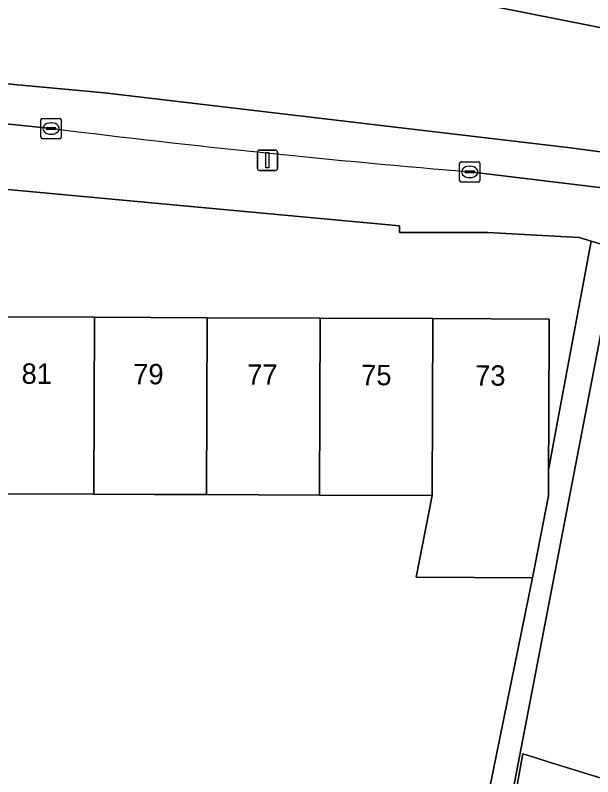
# Model space of a CAD drawing. Extents: x 163008 to 163854, y 382777 to 383982.
# Drawn here: x 163212.02 to 163240.37, y 383847.89 to 383885.27 of the extents above; entities that cross this region are included whole.
import ezdxf

# ---------------------------------------------------------------- set-up
doc = ezdxf.new("R2010")
doc.units = 0
for name, color, linetype in [('IMGEO_Erf', 7, 'Continuous'), ('IMGEO_Kolk', 7, 'Continuous'), ('IMGEO_Lichtmast', 7, 'Continuous'), ('IMGEO_Pand', 7, 'Continuous'), ('IMGEO_Pand_nummerreeks', 7, 'Continuous'), ('IMGEO_Rijbaan_lokaal_gesloten', 7, 'Continuous'), ('IMGEO_Terreindeel_zand', 7, 'Continuous'), ('IMGEO_Voetpad_open', 7, 'Continuous')]:
    doc.layers.add(name, color=color, linetype=linetype)

msp = doc.modelspace()

# ---------------------------------------------------------------- linework, layer by layer
at = {"layer": 'IMGEO_Erf'}
msp.add_lwpolyline([(163281.971, 383844.679), (163284.768, 383860.885), (163245.308, 383872.684), (163241.573, 383873.797), (163234.649, 383837.824)], dxfattribs=at)
msp.add_lwpolyline([(163243.718, 383846.922), (163241.568, 383840.758), (163241.548, 383840.045), (163241.487, 383837.952), (163235.608, 383837.952), (163234.931, 383837.952), (163236.933, 383849.009), (163237.574, 383848.812), (163238.228, 383848.611)], close=True, dxfattribs=at)
at = {"layer": 'IMGEO_Kolk'}
for p, q in [((163213.281, 383879.279), (163213.281, 383880.131)), ((163213.356, 383880.205), (163214.208, 383880.205)), ((163213.769, 383879.985), (163213.794, 383879.985)), ((163214.282, 383880.131), (163214.282, 383879.279)), ((163213.54, 383879.699), (163213.54, 383879.711)), ((163213.978, 383879.662), (163213.58, 383879.662)), ((163213.583, 383879.748), (163213.981, 383879.748)), ((163214.024, 383879.711), (163214.024, 383879.699)), ((163214.208, 383879.205), (163213.356, 383879.205)), ((163213.792, 383879.425), (163213.767, 383879.425)), ((163233.908, 383878.078), (163234.76, 383878.078)), ((163233.833, 383877.152), (163233.833, 383878.004)), ((163234.321, 383877.858), (163234.346, 383877.858)), ((163234.834, 383878.004), (163234.834, 383877.152)), ((163234.092, 383877.572), (163234.092, 383877.584)), ((163234.53, 383877.535), (163234.132, 383877.535)), ((163234.135, 383877.621), (163234.533, 383877.621)), ((163234.344, 383877.298), (163234.319, 383877.298)), ((163234.576, 383877.584), (163234.576, 383877.572)), ((163234.76, 383877.078), (163233.908, 383877.078))]:
    msp.add_line(p, q, dxfattribs=at)
for points in [[(163213.281, 383879.279), (163213.281, 383880.131)], [(163213.356, 383880.205), (163214.208, 383880.205)], [(163214.282, 383880.131), (163214.282, 383879.279)], [(163214.208, 383879.205), (163213.356, 383879.205)], [(163233.908, 383878.078), (163234.76, 383878.078)], [(163233.833, 383877.152), (163233.833, 383878.004)], [(163234.834, 383878.004), (163234.834, 383877.152)], [(163234.76, 383877.078), (163233.908, 383877.078)]]:
    msp.add_lwpolyline(points, dxfattribs=at)
for centre, radius, start, end in [((163213.358, 383880.129), 0.0765, 91.552, 178.448), ((163213.358, 383880.129), 0.0765, 91.552, 178.448), ((163214.206, 383880.129), 0.0765, 1.552, 88.448), ((163214.206, 383880.129), 0.0765, 1.552, 88.448), ((163213.58, 383879.708), 0.0403, 85.8775, 175.7526), ((163213.577, 383879.698), 0.0366, 178.938, 274.7102), ((163213.981, 383879.705), 0.043, 264.8664, 352.4533), ((163213.985, 383879.71), 0.0386, 1.7309, 96.639), ((163213.358, 383879.281), 0.0765, 181.552, 268.448), ((163213.358, 383879.281), 0.0765, 181.552, 268.448), ((163214.206, 383879.281), 0.0765, 271.552, 358.448), ((163214.206, 383879.281), 0.0765, 271.552, 358.448), ((163233.91, 383878.002), 0.0765, 91.552, 178.448), ((163233.91, 383878.002), 0.0765, 91.552, 178.448), ((163234.758, 383878.002), 0.0765, 1.552, 88.448), ((163234.758, 383878.002), 0.0765, 1.552, 88.448), ((163234.132, 383877.581), 0.0403, 85.8775, 175.7526), ((163234.129, 383877.571), 0.0366, 178.938, 274.7102), ((163234.533, 383877.578), 0.043, 264.8664, 352.4533), ((163234.537, 383877.583), 0.0386, 1.7309, 96.639), ((163233.91, 383877.154), 0.0765, 181.552, 268.448), ((163233.91, 383877.154), 0.0765, 181.552, 268.448), ((163234.758, 383877.154), 0.0765, 271.552, 358.448), ((163234.758, 383877.154), 0.0765, 271.552, 358.448)]:
    msp.add_arc(centre, radius, start, end, dxfattribs=at)
for centre, major_axis, ratio, start_param, end_param in [((163213.768, 383879.705), (-0.387, 0.002), 0.722429, 4.712389, 7.853982), ((163213.793, 383879.705), (-0.39, 0.002), 0.717154, 1.570796, 4.712389), ((163234.32, 383877.578), (-0.387, 0.002), 0.722429, 4.712389, 7.853982), ((163234.345, 383877.578), (-0.39, 0.002), 0.717154, 1.570796, 4.712389)]:
    msp.add_ellipse(centre, major_axis=major_axis, ratio=ratio, start_param=start_param, end_param=end_param, dxfattribs=at)
at = {"layer": 'IMGEO_Lichtmast'}
for p, q in [((163223.905, 383877.747), (163223.905, 383878.547)), ((163223.905, 383878.547), (163223.905, 383877.747)), ((163224.005, 383878.647), (163224.795, 383878.647)), ((163224.795, 383878.647), (163224.005, 383878.647)), ((163224.895, 383878.547), (163224.895, 383877.747)), ((163224.895, 383877.747), (163224.895, 383878.547)), ((163224.795, 383877.647), (163224.005, 383877.647)), ((163224.005, 383877.647), (163224.795, 383877.647))]:
    msp.add_line(p, q, dxfattribs=at)
msp.add_lwpolyline([(163224.325, 383878.522), (163224.475, 383878.522), (163224.475, 383877.772), (163224.325, 383877.772), (163224.325, 383878.522)], dxfattribs=at)
for centre, start, end in [((163224.005, 383878.547), 90, 180), ((163224.005, 383878.547), 90, 180), ((163224.795, 383878.547), 0, 90), ((163224.795, 383878.547), 360, 90), ((163224.005, 383877.747), 180, 270), ((163224.005, 383877.747), 180, 270), ((163224.795, 383877.747), 270, 0), ((163224.795, 383877.747), 270, 0)]:
    msp.add_arc(centre, 0.1, start, end, dxfattribs=at)
at = {"layer": 'IMGEO_Pand'}
for points in [[(163210.339, 383861.783), (163215.876, 383861.76), (163215.913, 383870.443), (163210.376, 383870.466)], [(163221.45, 383870.42), (163215.913, 383870.443), (163215.876, 383861.76), (163218.833, 383861.748), (163221.413, 383861.738)], [(163226.986, 383870.398), (163221.45, 383870.42), (163221.413, 383861.738), (163223.966, 383861.729), (163226.949, 383861.717)], [(163226.986, 383870.398), (163226.949, 383861.717), (163232.486, 383861.694), (163232.523, 383870.375)], [(163238.214, 383865.353), (163238.235, 383870.352), (163232.523, 383870.375), (163232.486, 383861.694), (163231.695, 383857.683), (163237.408, 383857.66), (163238.199, 383861.671), (163238.204, 383862.946)], [(163243.718, 383846.922), (163238.228, 383848.611), (163237.574, 383848.812), (163236.933, 383849.009), (163234.931, 383837.952), (163235.608, 383837.952), (163241.487, 383837.952), (163241.548, 383840.045), (163241.568, 383840.758)]]:
    msp.add_lwpolyline(points, close=True, dxfattribs=at)
at = {"layer": 'IMGEO_Rijbaan_lokaal_gesloten'}
for points in [[(163202.732, 383887.965), (163192.195, 383890.113), (163190.895, 383884.377), (163204.99, 383882.657), (163209.302, 383882.107), (163216.405, 383881.461), (163239.273, 383878.75), (163246.474, 383877.797), (163247.841, 383883.216), (163246.023, 383883.617), (163232.868, 383886.228), (163220.692, 383889.273), (163211.777, 383892.101), (163199.034, 383896.851), (163175.768, 383906.531), (163144.131, 383919.474)], [(163211.777, 383892.101), (163220.692, 383889.273), (163232.868, 383886.228), (163246.023, 383883.617), (163247.841, 383883.216), (163248.137, 383884.388), (163240.446, 383886.733), (163229.804, 383889.004), (163225.297, 383890.118), (163225.033, 383890.195), (163213.922, 383893.452), (163213.352, 383893.619), (163190.692, 383902.754)], [(163234.482, 383877.567), (163243.137, 383876.519), (163246.08, 383876.236), (163246.474, 383877.797), (163239.273, 383878.75), (163216.405, 383881.461), (163209.302, 383882.107), (163204.99, 383882.657), (163190.895, 383884.377), (163190.416, 383882.267), (163194.736, 383881.725), (163207.244, 383880.374), (163213.961, 383879.687)]]:
    msp.add_lwpolyline(points, dxfattribs=at)
msp.add_arc((163278.055, 384399.719), 523.967, 262.97374, 265.22979, dxfattribs=at)
at = {"layer": 'IMGEO_Terreindeel_zand'}
for points in [[(163210.376, 383870.466), (163215.913, 383870.443), (163221.45, 383870.42), (163226.986, 383870.398), (163232.523, 383870.375), (163238.235, 383870.352), (163238.214, 383865.353), (163238.204, 383862.946), (163240.298, 383874.177), (163239.71, 383874.352), (163235.215, 383874.595), (163230.886, 383874.604), (163230.891, 383874.924), (163204.223, 383877.406)], [(163237.408, 383857.66), (163231.695, 383857.683), (163232.486, 383861.694), (163226.949, 383861.717), (163223.966, 383861.729), (163221.413, 383861.738), (163218.833, 383861.748), (163215.876, 383861.76), (163210.339, 383861.783)], [(163202.41, 383829.385), (163226.766, 383835.709), (163226.302, 383837.557), (163226.197, 383837.972), (163228.325, 383838.521), (163228.975, 383842.112), (163234.053, 383841.193), (163237.408, 383857.66)]]:
    msp.add_lwpolyline(points, dxfattribs=at)
at = {"layer": 'IMGEO_Voetpad_open'}
for points in [[(163213.961, 383879.687), (163207.244, 383880.374), (163207.193, 383879.877), (163194.626, 383881.234), (163194.736, 383881.725), (163190.416, 383882.267), (163181.974, 383883.871), (163180.532, 383884.198), (163176.519, 383885.108)], [(163169.678, 383883.374), (163176.201, 383881.849), (163186.314, 383879.784), (163194.116, 383878.484), (163204.223, 383877.406), (163230.891, 383874.924), (163230.886, 383874.604), (163235.215, 383874.595), (163239.71, 383874.352), (163240.298, 383874.177), (163241.573, 383873.797), (163245.308, 383872.684), (163284.768, 383860.885), (163285.202, 383860.755), (163285.821, 383860.573), (163309.58, 383853.577), (163311.763, 383852.932), (163323.859, 383849.376), (163328.139, 383848.118), (163328.876, 383850.219), (163328.897, 383850.341)], [(163246.905, 383876.155), (163246.851, 383875.601), (163245.963, 383875.699), (163243.087, 383876.017), (163243.137, 383876.519), (163234.482, 383877.567)], [(163234.649, 383837.824), (163241.573, 383873.797), (163240.298, 383874.177), (163238.204, 383862.946), (163238.199, 383861.671), (163237.408, 383857.66), (163234.053, 383841.193)]]:
    msp.add_lwpolyline(points, dxfattribs=at)
msp.add_arc((163278.055, 384399.719), 523.967, 262.97374, 265.22979, dxfattribs=at)

# ---------------------------------------------------------------- texts
at = {"layer": 'IMGEO_Pand_nummerreeks'}
for s, rotation, p in [('81', 359.7662, (163212.33, 383867.178)), ('79', 359.7651, (163217.812, 383867.155)), ('77', 359.7651, (163223.407, 383867.132)), ('75', 359.7662, (163229.002, 383867.109)), ('73', 359.7651, (163234.598, 383867.086))]:
    msp.add_text(s, height=1, rotation=rotation, dxfattribs=at).set_placement(p)

doc.saveas('drawing.dxf')
